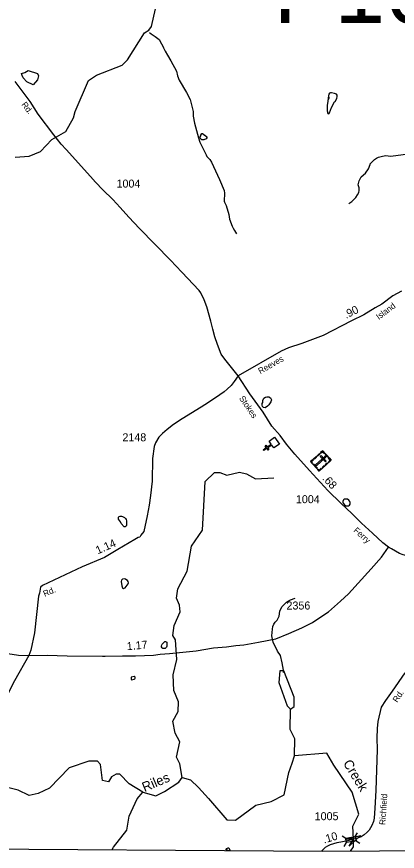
# Model space of a CAD drawing. Extents: x 1473865 to 1648260, y 639067 to 773536.
# Drawn here: x 1621916 to 1627858, y 640385 to 653423 of the extents above; entities that cross this region are included whole.
import ezdxf

# ---------------------------------------------------------------- set-up
doc = ezdxf.new("R2010")
doc.units = 0
for name, color, linetype in [('Exist Boundary Political CountyLine', 7, 'Continuous'), ('Exist Cultural Cemetery CELL', 7, 'Continuous'), ('Exist Cultural Church CELL', 7, 'Continuous'), ('Exist Hydrographic Creek Single Shore', 7, 'Continuous'), ('Exist Hydrographic Creek Single Shore Label', 7, 'Continuous'), ('Exist Hydrographic Misc Water Feature', 7, 'Continuous'), ('Exist Hydrographic Pond Under 1500 Sq Ft', 7, 'Continuous'), ('Exist Road Secondary Mileage Hundredths English Label', 7, 'Continuous'), ('Exist Road Secondary Structure Pipe Number Label', 7, 'Continuous'), ('Exist Road Secondary Structure Standard Bridge Attributed CELL', 7, 'Continuous'), ('Exist Road Secondary Structure Standard Bridge CELL', 7, 'Continuous'), ('Exist Road Secondary Type 51 Attributed', 7, 'Continuous'), ('Exist Road Secondary Type 51 Label', 7, 'Continuous'), ('Exist Road Secondary Type 51 Number Label', 7, 'Continuous')]:
    doc.layers.add(name, color=color, linetype=linetype)

msp = doc.modelspace()

# ---------------------------------------------------------------- linework, layer by layer
at = {"layer": 'Exist Boundary Political CountyLine'}
msp.add_lwpolyline([(1614459, 640522), (1620570, 640430), (1626692, 640387), (1648056, 640510)], dxfattribs=at)
at = {"layer": 'Exist Cultural Cemetery CELL'}
for points in [[(1626693, 646643), (1626826, 646496), (1626638, 646325), (1626504, 646472)], [(1626744, 646543), (1626732, 646557), (1626582, 646420), (1626594, 646406)], [(1626606, 646564), (1626638, 646593), (1626645, 646585), (1626613, 646556)], [(1626670, 646567), (1626656, 646555), (1626735, 646467), (1626749, 646480)], [(1626661, 646614), (1626668, 646606), (1626692, 646627), (1626719, 646597), (1626727, 646605), (1626693, 646643)], [(1626742, 646588), (1626777, 646550), (1626769, 646542), (1626734, 646581)], [(1626526, 646447), (1626535, 646455), (1626520, 646471), (1626550, 646499), (1626543, 646507), (1626504, 646472)], [(1626551, 646437), (1626608, 646374), (1626600, 646367), (1626543, 646429)], [(1626556, 646519), (1626588, 646548), (1626596, 646540), (1626563, 646511)], [(1626733, 646426), (1626765, 646455), (1626772, 646447), (1626740, 646417)], [(1626794, 646466), (1626787, 646475), (1626811, 646497), (1626783, 646527), (1626792, 646534), (1626826, 646496)], [(1626616, 646349), (1626624, 646357), (1626639, 646340), (1626669, 646368), (1626676, 646359), (1626638, 646325)], [(1626684, 646382), (1626716, 646411), (1626724, 646402), (1626691, 646373)]]:
    msp.add_lwpolyline(points, close=True, dxfattribs=at)
at = {"layer": 'Exist Cultural Church CELL'}
msp.add_lwpolyline([(1625930, 646686), (1625898, 646732), (1625835, 646689), (1625854, 646662), (1625841, 646653), (1625822, 646680), (1625773, 646645), (1625764, 646658), (1625813, 646693), (1625795, 646719), (1625808, 646728), (1625826, 646702), (1625889, 646746), (1625855, 646793), (1625943, 646854), (1626018, 646747)], close=True, dxfattribs=at)
at = {"layer": 'Exist Hydrographic Creek Single Shore'}
for points in [[(1624499, 641536), (1624461, 641750), (1624412, 641853), (1624465, 642095), (1624392, 642228), (1624352, 642419), (1624438, 642568), (1624440, 642719), (1624367, 642895), (1624361, 643144), (1624416, 643379), (1624395, 643688), (1624354, 643755), (1624373, 643912), (1624467, 644127), (1624460, 644229), (1624412, 644338), (1624430, 644485), (1624576, 644761), (1624647, 645150), (1624817, 645400), (1624861, 646164), (1625004, 646305), (1625088, 646303), (1625196, 646262), (1625396, 646307), (1625504, 646282), (1625645, 646204), (1625929, 646218)], [(1623888, 641309), (1623673, 641438), (1623524, 641589), (1623467, 641590), (1623398, 641549), (1623348, 641468), (1623256, 641492), (1623227, 641743), (1623177, 641793), (1623044, 641795), (1622733, 641690), (1622429, 641371), (1622253, 641290), (1622111, 641256), (1621937, 641342), (1621646, 641414), (1621464, 641469), (1621233, 641634), (1621112, 641726), (1620816, 641693), (1620754, 641751), (1620694, 641830), (1620632, 641942), (1620592, 642032)], [(1624499, 641536), (1624632, 641501), (1624756, 641380), (1624910, 641212), (1625198, 640877), (1625332, 640872), (1625651, 641107), (1625889, 641163), (1626090, 641265), (1626167, 641615), (1626216, 641762), (1626255, 641878)], [(1627128, 640385), (1627173, 640456), (1627176, 640574), (1627166, 640780), (1627257, 640964), (1627151, 641308), (1626865, 641729), (1626759, 641918), (1626255, 641878)], [(1623888, 641309), (1624088, 641249), (1624223, 641319), (1624446, 641463), (1624499, 641536)]]:
    msp.add_lwpolyline(points, dxfattribs=at)
at = {"layer": 'Exist Hydrographic Misc Water Feature'}
msp.add_line((1625208, 640398), (1625245, 640397), dxfattribs=at)
for points in [[(1621894, 651229), (1622110, 651244), (1622286, 651316), (1622464, 651506), (1622682, 651630), (1622802, 651844), (1622828, 651942), (1623035, 652424), (1623161, 652507), (1623563, 652666), (1623647, 652749), (1623912, 653171), (1623979, 653212), (1624021, 653270), (1624083, 653545), (1624220, 653824), (1624299, 654098), (1624584, 654247), (1624644, 654380), (1624904, 654500), (1625015, 654675), (1625284, 654794), (1625360, 654911)], [(1623990, 653175), (1624013, 653155), (1624077, 653116), (1624142, 653068), (1624179, 653000), (1624209, 652940), (1624207, 652937), (1624234, 652884), (1624269, 652820), (1624324, 652731), (1624410, 652573), (1624429, 652497), (1624454, 652429), (1624567, 652239), (1624622, 652127), (1624671, 651942), (1624671, 651870), (1624693, 651762), (1624756, 651529), (1624777, 651465), (1624872, 651263), (1624884, 651239), (1624914, 651207), (1624932, 651192), (1624959, 651150), (1625083, 650882), (1625155, 650707), (1625161, 650667), (1625157, 650539), (1625161, 650523), (1625186, 650475), (1625230, 650334), (1625239, 650260), (1625280, 650149), (1625296, 650117), (1625319, 650085), (1625346, 650029)], [(1621992, 652534), (1622041, 652549), (1622095, 652583), (1622243, 652534), (1622257, 652500), (1622243, 652436), (1622174, 652357), (1622076, 652406), (1622017, 652470), (1622002, 652505), (1621992, 652534)], [(1626788, 651906), (1626802, 651923), (1626833, 652003), (1626878, 652091), (1626886, 652099), (1626915, 652146), (1626921, 652178), (1626920, 652198), (1626908, 652210), (1626880, 652223), (1626832, 652235), (1626816, 652236), (1626800, 652230), (1626790, 652214), (1626783, 652186), (1626787, 652152), (1626775, 652112), (1626774, 652096), (1626766, 652066), (1626763, 652040), (1626764, 651952), (1626768, 651944), (1626768, 651928), (1626776, 651912), (1626788, 651906)], [(1626788, 651906), (1626802, 651923), (1626833, 652003), (1626878, 652091), (1626886, 652099), (1626915, 652146), (1626921, 652178), (1626920, 652198), (1626908, 652210), (1626880, 652223), (1626832, 652235), (1626816, 652236), (1626800, 652230), (1626790, 652214), (1626783, 652186), (1626766, 652066), (1626763, 652040), (1626764, 651952), (1626768, 651928), (1626776, 651912), (1626788, 651906)], [(1624805, 651600), (1624817, 651596), (1624841, 651576), (1624880, 651553), (1624886, 651545), (1624884, 651533), (1624872, 651517), (1624840, 651499), (1624808, 651500), (1624792, 651510), (1624780, 651533), (1624780, 651548), (1624789, 651564), (1624789, 651572), (1624805, 651600)], [(1624805, 651600), (1624817, 651596), (1624880, 651553), (1624886, 651545), (1624884, 651533), (1624872, 651517), (1624840, 651499), (1624808, 651500), (1624792, 651510), (1624780, 651533), (1624780, 651548), (1624789, 651572), (1624805, 651600)], [(1627101, 650504), (1627148, 650537), (1627180, 650566), (1627209, 650598), (1627237, 650638), (1627256, 650678), (1627264, 650709), (1627261, 650749), (1627249, 650798), (1627264, 650857), (1627293, 650923), (1627360, 650976), (1627409, 651045), (1627435, 651115), (1627436, 651123), (1627454, 651147), (1627502, 651192), (1627533, 651212), (1627565, 651228), (1627605, 651239), (1627673, 651252), (1627757, 651245), (1628030, 651282)], [(1625776, 647462), (1625802, 647481), (1625822, 647484), (1625854, 647482), (1625878, 647468), (1625891, 647450), (1625893, 647438), (1625883, 647406), (1625852, 647358), (1625830, 647337), (1625794, 647315), (1625770, 647317), (1625762, 647323), (1625752, 647336), (1625748, 647355), (1625748, 647380), (1625757, 647395), (1625761, 647427), (1625776, 647462)], [(1627010, 645851), (1627009, 645837), (1627015, 645821), (1627035, 645796), (1627057, 645784), (1627073, 645784), (1627081, 645780), (1627097, 645784), (1627113, 645793), (1627121, 645808), (1627123, 645832), (1627118, 645851), (1627100, 645871), (1627078, 645884), (1627030, 645885), (1627022, 645881), (1627016, 645873), (1627010, 645851)], [(1627010, 645851), (1627009, 645837), (1627015, 645821), (1627035, 645796), (1627057, 645784), (1627081, 645780), (1627097, 645784), (1627113, 645793), (1627121, 645808), (1627123, 645832), (1627118, 645851), (1627100, 645871), (1627078, 645884), (1627030, 645885), (1627022, 645881), (1627016, 645873), (1627010, 645851)], [(1623508, 645603), (1623518, 645613), (1623534, 645619), (1623550, 645618), (1623566, 645615), (1623598, 645598), (1623614, 645584), (1623626, 645566), (1623629, 645545), (1623628, 645481), (1623624, 645466), (1623612, 645452), (1623592, 645456), (1623545, 645508), (1623535, 645531), (1623506, 645575), (1623508, 645603)], [(1623586, 644488), (1623608, 644503), (1623642, 644541), (1623657, 644562), (1623661, 644579), (1623657, 644601), (1623645, 644613), (1623620, 644633), (1623602, 644640), (1623570, 644634), (1623553, 644620), (1623547, 644598), (1623556, 644534), (1623570, 644502), (1623586, 644488)], [(1626082, 643180), (1626080, 643214), (1626062, 643331), (1626032, 643445), (1625990, 643510), (1625918, 643653), (1625899, 643753), (1625909, 643855), (1625917, 643895), (1625932, 643935), (1625952, 643966), (1625981, 643998), (1626014, 644058), (1626023, 644137), (1626057, 644205), (1626129, 644276), (1626143, 644288), (1626191, 644313), (1626261, 644341)], [(1624181, 643609), (1624188, 643623), (1624230, 643661), (1624238, 643662), (1624252, 643659), (1624258, 643652), (1624259, 643590), (1624255, 643574), (1624235, 643552), (1624215, 643551), (1624199, 643555), (1624185, 643565), (1624177, 643580), (1624175, 643591), (1624181, 643609)], [(1623704, 643103), (1623702, 643071), (1623712, 643064), (1623752, 643074), (1623760, 643080), (1623764, 643088), (1623766, 643093), (1623764, 643107), (1623748, 643118), (1623704, 643103)], [(1626255, 641878), (1626258, 642144), (1626185, 642287), (1626189, 642605)], [(1623409, 640411), (1623426, 640449), (1623637, 640713), (1623674, 640936), (1623795, 641203), (1623888, 641309)], [(1625208, 640398), (1625185, 640415), (1625193, 640429), (1625219, 640437), (1625229, 640441), (1625233, 640427), (1625243, 640404), (1625245, 640397)], [(1625199, 640398), (1625185, 640415), (1625193, 640429), (1625229, 640441), (1625243, 640404), (1625245, 640397)]]:
    msp.add_lwpolyline(points, dxfattribs=at)
at = {"layer": 'Exist Hydrographic Pond Under 1500 Sq Ft'}
msp.add_lwpolyline([(1626189, 642605), (1626248, 642647), (1626250, 642794), (1626089, 643205), (1626022, 643206), (1626011, 643022), (1626140, 642655), (1626189, 642605)], dxfattribs=at)
at = {"layer": 'Exist Road Secondary Structure Standard Bridge Attributed CELL'}
msp.add_lwpolyline([(1627046, 640575), (1627283, 640632), (1627106, 640464), (1627176, 640574)], close=True, dxfattribs=at)
at = {"layer": 'Exist Road Secondary Structure Standard Bridge CELL'}
for p, q in [((1626995, 640627), (1627053, 640589)), ((1627201, 640618), (1627239, 640675)), ((1627028, 640462), (1627066, 640520)), ((1627214, 640550), (1627272, 640512))]:
    msp.add_line(p, q, dxfattribs=at)
msp.add_lwpolyline([(1627053, 640589), (1627201, 640618), (1627215, 640549), (1627066, 640520)], close=True, dxfattribs=at)
at = {"layer": 'Exist Road Secondary Type 51 Attributed'}
for points in [[(1625373, 647813), (1625166, 648071), (1625109, 648153), (1625050, 648302), (1625010, 648422), (1624976, 648541), (1624945, 648664), (1624882, 648890), (1624841, 649002), (1624789, 649109), (1624764, 649148), (1624492, 649430), (1624317, 649618), (1623833, 650112), (1623667, 650292), (1623533, 650440), (1623419, 650567), (1623262, 650720), (1623148, 650839), (1623067, 650928), (1622691, 651349), (1622610, 651434), (1622496, 651576), (1622250, 651902), (1622129, 652096), (1621969, 652307), (1621893, 652412)], [(1627923, 649134), (1627788, 649062), (1627615, 648932), (1627513, 648877), (1627334, 648767), (1627142, 648672), (1626698, 648444), (1626577, 648398), (1626366, 648317), (1626159, 648248), (1626044, 648199), (1625373, 647813)], [(1625373, 647813), (1625309, 647723), (1625264, 647663), (1625203, 647603), (1625153, 647562), (1625088, 647514), (1624910, 647394), (1624798, 647324), (1624498, 647143), (1624365, 647053), (1624266, 646976), (1624191, 646911), (1624134, 646852), (1624081, 646768), (1624062, 646708), (1624037, 646521), (1624031, 646166), (1624003, 645944), (1623984, 645791), (1623955, 645627), (1623900, 645379), (1623856, 645326), (1623841, 645294), (1623811, 645288), (1623763, 645256), (1623494, 645100), (1623289, 644975), (1622938, 644829), (1622318, 644538), (1622290, 644513), (1622272, 644417), (1622256, 644373), (1622192, 643797), (1622139, 643528), (1622105, 643445)], [(1627723, 645135), (1627631, 645202), (1627469, 645356), (1627297, 645509), (1627149, 645664), (1626979, 645816), (1626774, 646021), (1626486, 646333), (1626259, 646588), (1626207, 646649), (1626126, 646745), (1626030, 646881), (1625901, 647028), (1625765, 647243), (1625558, 647533), (1625373, 647813)], [(1622105, 643445), (1622393, 643447), (1622706, 643439), (1623257, 643435), (1623299, 643434), (1623570, 643437), (1623772, 643437), (1624052, 643449), (1624154, 643464), (1624304, 643476), (1624720, 643517), (1624988, 643562), (1625191, 643579), (1625338, 643598), (1625463, 643611), (1625692, 643652), (1625964, 643706), (1626165, 643789), (1626366, 643876), (1626534, 643960), (1626679, 644058), (1626782, 644128), (1626972, 644295), (1627095, 644406), (1627449, 644799), (1627613, 644981), (1627723, 645135)], [(1628666, 644943), (1628495, 644953), (1628345, 644956), (1628265, 644960), (1628207, 644959), (1628170, 644965), (1628097, 644972), (1628064, 644980), (1628028, 644995), (1627947, 645018), (1627894, 645039), (1627766, 645109), (1627723, 645135)], [(1622105, 643445), (1621882, 643050), (1621778, 642845), (1621702, 642706), (1621632, 642599), (1621557, 642494), (1621498, 642413), (1621447, 642354), (1621295, 641896), (1621233, 641634)], [(1621708, 643484), (1621946, 643451), (1622105, 643445)], [(1627973, 643175), (1627780, 642886), (1627672, 642739), (1627604, 642635), (1627554, 642412), (1627543, 642301), (1627537, 642153), (1627543, 641977), (1627523, 641335), (1627506, 641057), (1627498, 640901), (1627487, 640853), (1627462, 640787), (1627417, 640713), (1627386, 640686), (1627342, 640640), (1627296, 640612), (1627234, 640591), (1627176, 640574)], [(1627176, 640574), (1627081, 640550), (1626977, 640530), (1626915, 640515), (1626812, 640484), (1626766, 640464), (1626733, 640443), (1626673, 640387)]]:
    msp.add_lwpolyline(points, dxfattribs=at)

# ---------------------------------------------------------------- texts
at = {"layer": 'Exist Hydrographic Creek Single Shore Label'}
for s, rotation, p in [('Creek', 301.4169, (1627006, 641761)), ('Riles', 23.1558, (1623912, 641309))]:
    msp.add_text(s, height=150, rotation=rotation, dxfattribs=at).set_placement(p)
at = {"layer": 'Exist Road Secondary Mileage Hundredths English Label'}
for s, rotation, p in [('.90', 26.4013, (1627059, 648702)), ('.68', 312.6422, (1626679, 646202)), ('1.14', 23.7924, (1623182, 645023)), ('1.17', 4.839, (1623639, 643526)), ('.10', 16.6676, (1626715, 640506))]:
    msp.add_text(s, height=125, rotation=rotation, dxfattribs=at).set_placement(p)
at = {"layer": 'Exist Road Secondary Structure Pipe Number Label'}
msp.add_text('P106', height=1066.3, dxfattribs=at).set_placement((1625925, 653324))
at = {"layer": 'Exist Road Secondary Type 51 Label'}
for s, rotation, p in [('Rd.', 307.3019, (1621985, 652048)), ('Island', 36.6034, (1627569, 648684)), ('Reeves', 29.5692, (1625719, 647838)), ('Stokes', 304.106, (1625384, 647461)), ('Ferry', 318.468, (1627166, 645385)), ('Rd.', 23.2167, (1622354, 644359)), ('Rd.', 56.2475, (1627856, 642702)), ('Richfield', 86.4113, (1627672, 640794))]:
    msp.add_text(s, height=95, rotation=rotation, dxfattribs=at).set_placement(p)
at = {"layer": 'Exist Road Secondary Type 51 Number Label'}
for s, p in [('1004', (1623475, 650753)), ('2148', (1623567, 646790)), ('1004', (1626275, 645823)), ('2356', (1626128, 644162)), ('1005', (1626568, 640871))]:
    msp.add_text(s, height=125, dxfattribs=at).set_placement(p)

doc.saveas('drawing.dxf')
